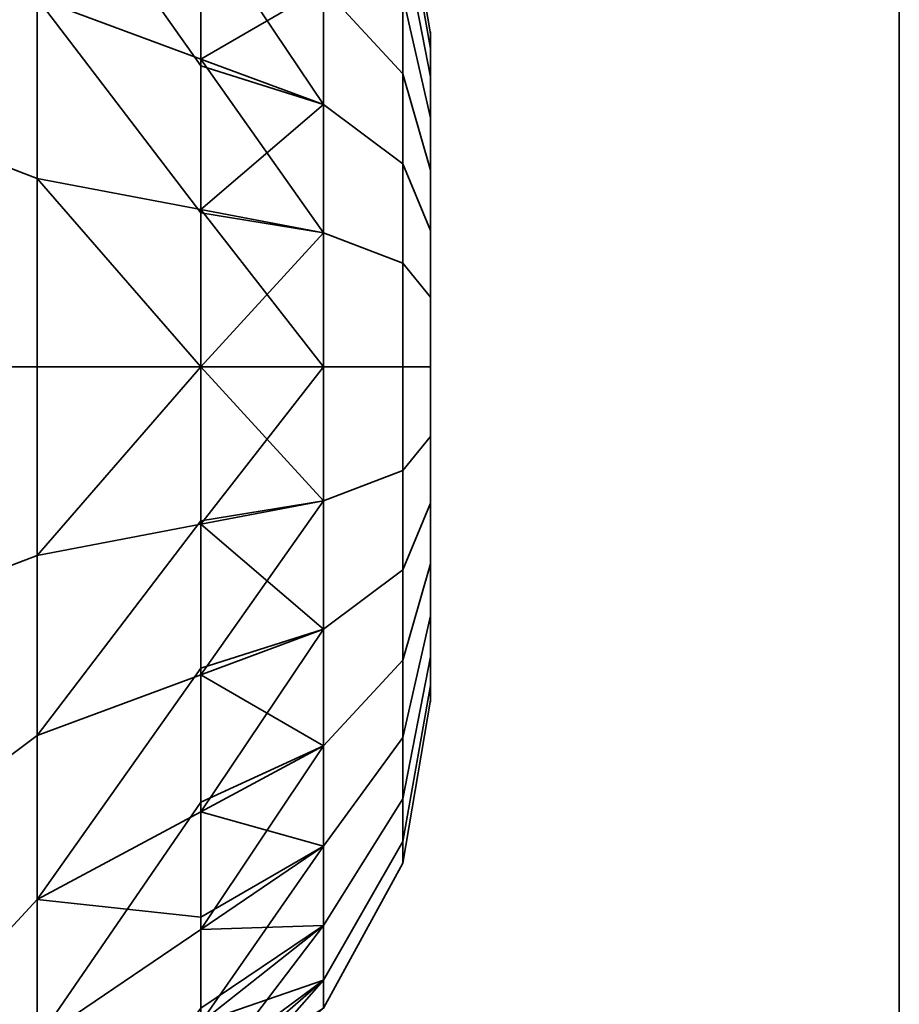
# Model space of a CAD drawing. Header units: millimetres. Extents: x -603 to 3703, y -120 to 193.
# Tile 631 of 656: x 2486.19 to 2487.5, y -19.45 to -17.98. Entities that reach past the tile are written whole.
import ezdxf

# ---------------------------------------------------------------- set-up
doc = ezdxf.new("R2010")
doc.units = ezdxf.units.MM
doc.layers.add('151', color=7, linetype='Continuous', true_color=0xffffff)

# ---------------------------------------------------------------- blocks, each defined once
blk = doc.blocks.new('UG_SURFACE_003')
at = {"layer": '151', "color": 252, "linetype": 'Continuous', "lineweight": 35}
for points in [[(3702.5001, -35, 2213.0001), (3702.5001, 174.4, 2213.0001), (2297.4999, 174.4, 2213.0001), (2297.4999, -35, 2213.0001)], [(2447.5, -35, 2063), (2447.5, 174.4, 2063), (3552.5, 174.4, 2063), (3552.5, -35, 2063)]]:
    blk.add_3dface(points, dxfattribs=at)
blk = doc.blocks.new('UG_SURFACE_164')
at = {"layer": '151', "color": 252, "linetype": 'Continuous', "lineweight": 35}
for points in [[(2486.0001, 14.42, 2022.5), (2486.0001, -46.92, 2022.5), (2487.5, -46.92, 2020.9999), (2487.5, 14.42, 2020.9999)], [(2487.5, 14.42, -7), (2487.5, -46.92, -7), (2486.0001, -46.92, -7), (2486.0001, 14.42, -7)], [(2487.5, -46.92, 2020.9999), (2487.5, -46.92, -7), (2487.5, 14.42, -7), (2487.5, 14.42, 2020.9999)]]:
    blk.add_3dface(points, dxfattribs=at)
blk = doc.blocks.new('UG_SURFACE_165')
at = {"layer": '151', "color": 252, "linetype": 'Continuous', "lineweight": 35}
for points in [[(2486.0001, 14.42, 2022.5), (2486.0001, -46.92, 2022.5), (2487.5, -46.92, 2020.9999), (2487.5, 14.42, 2020.9999)], [(2487.5, 14.42, -7), (2487.5, -46.92, -7), (2486.0001, -46.92, -7), (2486.0001, 14.42, -7)], [(2487.5, -46.92, 2020.9999), (2487.5, -46.92, -7), (2487.5, 14.42, -7), (2487.5, 14.42, 2020.9999)]]:
    blk.add_3dface(points, dxfattribs=at)
blk = doc.blocks.new('UG_SURFACE_166')
at = {"layer": '151', "color": 252, "linetype": 'Continuous', "lineweight": 35}
for points in [[(2486.0001, -46.92, 2022.5), (3513.9999, -46.92, 2022.5), (3513.9999, 14.42, 2022.5), (2486.0001, 14.42, 2022.5)], [(2486.0001, -46.92, 2022.5), (2486.0001, 14.42, 2022.5), (2487.5, 14.42, 2020.9999), (2487.5, -46.92, 2020.9999)], [(2487.5, -46.92, 2020.9999), (2487.5, 14.42, 2020.9999), (3512.5, 14.42, 2020.9999), (3512.5, -46.92, 2020.9999)]]:
    blk.add_3dface(points, dxfattribs=at)
blk = doc.blocks.new('UG_SURFACE_168')
at = {"layer": '151', "color": 252, "linetype": 'Continuous', "lineweight": 35}
for points in [[(2486.4571, -17.8504, 1005.1059), (2486.4571, -18.0404, 1004.9678), (2486.213, -17.9497, 1004.7641), (2486.213, -17.4946, 1005.0948)], [(2486.4571, -17.6603, 1173.244), (2486.4571, -18.0404, 1172.9678), (2486.213, -17.9497, 1172.7641), (2486.213, -17.4946, 1173.0947)], [(2486.213, -18.2187, 1007.3234), (2486.213, -17.7048, 1007.0945), (2486.0547, -17.534, 1007.3296), (2486.0547, -18.1583, 1007.6076)], [(2486.213, -18.2187, 1175.3234), (2486.213, -17.7048, 1175.0945), (2486.0547, -17.534, 1175.3296), (2486.0547, -18.1583, 1175.6076)], [(2486.6405, -17.7847, 1173.3559), (2486.6405, -18.1085, 1173.1206), (2486.4571, -18.0404, 1172.9678), (2486.4571, -17.6603, 1173.244)], [(2486.6405, -17.9342, 1005.2212), (2486.6405, -17.6664, 1005.5187), (2486.7589, -17.8551, 1005.6276), (2486.7589, -18.0623, 1005.3976)], [(2486.7589, -18.0623, 1174.6025), (2486.7589, -17.8551, 1174.3723), (2486.6405, -17.6664, 1174.4813), (2486.6405, -17.9342, 1174.7787)], [(2486.213, -17.7048, 1007.0945), (2486.213, -18.2187, 1007.3234), (2486.4571, -18.2651, 1007.1052), (2486.4571, -18.0505, 1007.0096)], [(2486.4571, -18.0505, 1007.0096), (2486.4571, -17.8359, 1006.9141), (2486.213, -17.7048, 1007.0945)], [(2486.4571, -18.2651, 1175.1052), (2486.4571, -17.8359, 1174.9141), (2486.213, -17.7048, 1175.0945), (2486.213, -18.2187, 1175.3234)], [(2486.7589, -17.8551, 1005.6276), (2486.7589, -17.7594, 1005.9222), (2486.8, -18.0027, 1005.9477), (2486.8, -18.067, 1005.7499)], [(2486.7589, -17.7594, 1005.9222), (2486.7589, -17.7918, 1006.2301), (2486.8, -18.0245, 1006.1545), (2486.8, -18.0027, 1005.9477)], [(2486.8, -18.067, 1174.25), (2486.8, -18.0027, 1174.0522), (2486.7589, -17.7594, 1174.0779), (2486.7589, -17.8551, 1174.3723)], [(2486.8, -18.0027, 1174.0522), (2486.8, -18.0245, 1173.8455), (2486.7589, -17.7918, 1173.7698), (2486.7589, -17.7594, 1174.0779)], [(2486.6405, -18.1085, 1006.8793), (2486.6405, -17.7847, 1006.6441), (2486.4571, -17.8359, 1006.9141)], [(2486.6405, -17.7847, 1006.6441), (2486.6405, -18.1085, 1006.8793), (2486.7589, -18.1971, 1006.6803), (2486.7589, -17.9466, 1006.4983)], [(2486.7589, -17.9466, 1173.5017), (2486.7589, -18.1971, 1173.3197), (2486.6405, -18.1085, 1173.1206), (2486.6405, -17.7847, 1173.3559)], [(2486.7589, -17.7918, 1006.2301), (2486.7589, -17.9466, 1006.4983), (2486.8, -18.1284, 1006.3345), (2486.8, -18.0245, 1006.1545)], [(2486.8, -18.0245, 1173.8455), (2486.8, -18.1284, 1173.6654), (2486.7589, -17.9466, 1173.5017), (2486.7589, -17.7918, 1173.7698)], [(2486.213, -17.9497, 1004.7641), (2486.213, -18.5, 1004.6471), (2486.0547, -18.5, 1004.3565), (2486.0547, -17.8315, 1004.4986)], [(2486.213, -17.9497, 1172.7641), (2486.213, -18.5, 1172.6471), (2486.0547, -18.5, 1172.3565), (2486.0547, -17.8315, 1172.4986)], [(2486.4571, -17.8359, 1006.9141), (2486.4571, -18.0505, 1007.0096), (2486.6405, -18.1085, 1006.8793)], [(2486.6405, -18.2999, 1174.9415), (2486.6405, -17.9342, 1174.7787), (2486.4571, -17.8359, 1174.9141), (2486.4571, -18.2651, 1175.1052)], [(2486.4571, -18.0404, 1004.9678), (2486.4571, -17.8504, 1005.1059), (2486.6405, -17.9342, 1005.2212)], [(2486.7589, -18.0623, 1005.3976), (2486.7589, -17.8551, 1005.6276), (2486.8, -18.067, 1005.7499), (2486.8, -18.2061, 1005.5954)], [(2486.8, -18.2061, 1174.4045), (2486.8, -18.067, 1174.25), (2486.7589, -17.8551, 1174.3723), (2486.7589, -18.0623, 1174.6025)], [(2486.6405, -17.9342, 1005.2212), (2486.6405, -18.2999, 1005.0584), (2486.4571, -18.0404, 1004.9678)], [(2486.6405, -18.2999, 1005.0584), (2486.6405, -17.9342, 1005.2212), (2486.7589, -18.0623, 1005.3976), (2486.7589, -18.3452, 1005.2716)], [(2486.7589, -18.3452, 1174.7284), (2486.7589, -18.0623, 1174.6025), (2486.6405, -17.9342, 1174.7787), (2486.6405, -18.2999, 1174.9415)], [(2486.213, -17.9497, 1004.7641), (2486.4571, -18.0404, 1004.9678), (2486.4571, -18.2702, 1004.9189)], [(2486.4571, -18.2702, 1004.9189), (2486.4571, -18.5, 1004.8702), (2486.213, -18.5, 1004.6471), (2486.213, -17.9497, 1004.7641)], [(2486.4571, -18.0404, 1172.9678), (2486.4571, -18.5, 1172.8702), (2486.213, -18.5, 1172.6471), (2486.213, -17.9497, 1172.7641)], [(2486.7589, -17.9466, 1006.4983), (2486.7589, -18.1971, 1006.6803), (2486.8, -18.2966, 1006.4567), (2486.8, -18.1284, 1006.3345)], [(2486.8, -18.1284, 1173.6654), (2486.8, -18.2966, 1173.5432), (2486.7589, -18.1971, 1173.3197), (2486.7589, -17.9466, 1173.5017)], [(2486.8, -18.067, 1005.7499), (2486.8, -18.0027, 1005.9477), (2486.8, -18.0245, 1006.1545), (2486.8, -18.5, 1006)], [(2486.8, -18.1284, 1173.6654), (2486.8, -18.0245, 1173.8455), (2486.8, -18.0027, 1174.0522), (2486.8, -18.5, 1174)], [(2486.8, -18.0027, 1174.0522), (2486.8, -18.067, 1174.25), (2486.8, -18.2061, 1174.4045), (2486.8, -18.5, 1174)], [(2486.8, -18.0245, 1006.1545), (2486.8, -18.1284, 1006.3345), (2486.8, -18.2966, 1006.4567), (2486.8, -18.5, 1006)], [(2486.6405, -18.2999, 1005.0584), (2486.4571, -18.2702, 1004.9189), (2486.4571, -18.0404, 1004.9678)], [(2486.6405, -18.1085, 1173.1206), (2486.6405, -18.5, 1173.0374), (2486.4571, -18.5, 1172.8702), (2486.4571, -18.0404, 1172.9678)], [(2486.6405, -18.1085, 1006.8793), (2486.4571, -18.0505, 1007.0096), (2486.4571, -18.2651, 1007.1052)], [(2486.7589, -18.3452, 1005.2716), (2486.7589, -18.0623, 1005.3976), (2486.8, -18.2061, 1005.5954), (2486.8, -18.396, 1005.5109)], [(2486.8, -18.396, 1174.489), (2486.8, -18.2061, 1174.4045), (2486.7589, -18.0623, 1174.6025), (2486.7589, -18.3452, 1174.7284)], [(2486.8, -18.396, 1005.5109), (2486.8, -18.2061, 1005.5954), (2486.8, -18.067, 1005.7499), (2486.8, -18.5, 1006)], [(2486.4571, -18.2651, 1007.1052), (2486.6405, -18.5, 1006.9625), (2486.6405, -18.1085, 1006.8793)], [(2486.6405, -18.1085, 1006.8793), (2486.6405, -18.5, 1006.9625), (2486.7589, -18.5, 1006.7446), (2486.7589, -18.1971, 1006.6803)], [(2486.7589, -18.1971, 1173.3197), (2486.7589, -18.5, 1173.2553), (2486.6405, -18.5, 1173.0374), (2486.6405, -18.1085, 1173.1206)], [(2486.8, -18.5, 1174), (2486.8, -18.2966, 1173.5432), (2486.8, -18.1284, 1173.6654)], [(2486.213, -18.7813, 1007.3234), (2486.213, -18.2187, 1007.3234), (2486.0547, -18.1583, 1007.6076), (2486.0547, -18.8417, 1007.6076)], [(2486.213, -18.7813, 1175.3234), (2486.213, -18.2187, 1175.3234), (2486.0547, -18.1583, 1175.6076), (2486.0547, -18.8417, 1175.6076)], [(2486.7589, -18.1971, 1006.6803), (2486.7589, -18.5, 1006.7446), (2486.8, -18.5, 1006.5), (2486.8, -18.2966, 1006.4567)], [(2486.8, -18.2966, 1173.5432), (2486.8, -18.5, 1173.4999), (2486.7589, -18.5, 1173.2553), (2486.7589, -18.1971, 1173.3197)], [(2486.8, -18.2061, 1174.4045), (2486.8, -18.396, 1174.489), (2486.8, -18.604, 1174.489), (2486.8, -18.5, 1174)], [(2486.4571, -18.5, 1007.1299), (2486.213, -18.2187, 1007.3234), (2486.213, -18.7813, 1007.3234)], [(2486.4571, -18.5, 1007.1299), (2486.4571, -18.2651, 1007.1052), (2486.213, -18.2187, 1007.3234)], [(2486.213, -18.2187, 1175.3234), (2486.213, -18.7813, 1175.3234), (2486.4571, -18.5, 1175.1299)], [(2486.4571, -18.5, 1175.1299), (2486.4571, -18.2651, 1175.1052), (2486.213, -18.2187, 1175.3234)], [(2486.4571, -18.2651, 1007.1052), (2486.4571, -18.5, 1007.1299), (2486.6405, -18.5, 1006.9625)], [(2486.6405, -18.2999, 1174.9415), (2486.4571, -18.2651, 1175.1052), (2486.4571, -18.5, 1175.1299)], [(2486.4571, -18.5, 1004.8702), (2486.4571, -18.2702, 1004.9189), (2486.6405, -18.2999, 1005.0584)], [(2486.8, -18.2966, 1006.4567), (2486.8, -18.5, 1006.5), (2486.8, -18.7034, 1006.4567), (2486.8, -18.5, 1006)], [(2486.8, -18.7034, 1173.5432), (2486.8, -18.5, 1173.4999), (2486.8, -18.2966, 1173.5432), (2486.8, -18.5, 1174)], [(2486.4571, -18.5, 1004.8702), (2486.6405, -18.2999, 1005.0584), (2486.6405, -18.7001, 1005.0584)], [(2486.4571, -18.5, 1175.1299), (2486.6405, -18.7001, 1174.9415), (2486.6405, -18.2999, 1174.9415)], [(2486.6405, -18.7001, 1005.0584), (2486.6405, -18.2999, 1005.0584), (2486.7589, -18.3452, 1005.2716), (2486.7589, -18.6548, 1005.2716)], [(2486.7589, -18.6548, 1174.7284), (2486.7589, -18.3452, 1174.7284), (2486.6405, -18.2999, 1174.9415), (2486.6405, -18.7001, 1174.9415)], [(2486.7589, -18.6548, 1005.2716), (2486.7589, -18.3452, 1005.2716), (2486.8, -18.396, 1005.5109), (2486.8, -18.604, 1005.5109)], [(2486.8, -18.604, 1174.489), (2486.8, -18.396, 1174.489), (2486.7589, -18.3452, 1174.7284), (2486.7589, -18.6548, 1174.7284)], [(2486.8, -18.7939, 1005.5954), (2486.8, -18.604, 1005.5109), (2486.8, -18.396, 1005.5109), (2486.8, -18.5, 1006)], [(2486.213, -18.5, 1004.6471), (2486.213, -19.0503, 1004.7641), (2486.0547, -19.1685, 1004.4986), (2486.0547, -18.5, 1004.3565)], [(2486.213, -18.5, 1172.6471), (2486.213, -19.0503, 1172.7641), (2486.0547, -19.1685, 1172.4986), (2486.0547, -18.5, 1172.3565)], [(2486.213, -18.7813, 1007.3234), (2486.4571, -18.7349, 1007.1052), (2486.4571, -18.5, 1007.1299)], [(2486.213, -19.0503, 1004.7641), (2486.213, -18.5, 1004.6471), (2486.4571, -18.5, 1004.8702), (2486.4571, -18.7298, 1004.9189)], [(2486.213, -18.7813, 1175.3234), (2486.4571, -18.7349, 1175.1052), (2486.4571, -18.5, 1175.1299)], [(2486.4571, -18.5, 1172.8702), (2486.4571, -18.9596, 1172.9678), (2486.213, -19.0503, 1172.7641), (2486.213, -18.5, 1172.6471)], [(2486.6405, -18.7001, 1005.0584), (2486.4571, -18.7298, 1004.9189), (2486.4571, -18.5, 1004.8702)], [(2486.6405, -18.8915, 1006.8793), (2486.6405, -18.5, 1006.9625), (2486.4571, -18.7349, 1007.1052)], [(2486.6405, -18.5, 1006.9625), (2486.4571, -18.5, 1007.1299), (2486.4571, -18.7349, 1007.1052)], [(2486.6405, -18.5, 1173.0374), (2486.6405, -18.8915, 1173.1206), (2486.4571, -18.9596, 1172.9678), (2486.4571, -18.5, 1172.8702)], [(2486.4571, -18.5, 1175.1299), (2486.4571, -18.7349, 1175.1052), (2486.6405, -18.7001, 1174.9415)], [(2486.6405, -18.5, 1006.9625), (2486.6405, -18.8915, 1006.8793), (2486.7589, -18.8029, 1006.6803), (2486.7589, -18.5, 1006.7446)], [(2486.7589, -18.5, 1173.2553), (2486.7589, -18.8029, 1173.3197), (2486.6405, -18.8915, 1173.1206), (2486.6405, -18.5, 1173.0374)], [(2486.7589, -18.5, 1006.7446), (2486.7589, -18.8029, 1006.6803), (2486.8, -18.7034, 1006.4567), (2486.8, -18.5, 1006.5)], [(2486.8, -18.5, 1173.4999), (2486.8, -18.7034, 1173.5432), (2486.7589, -18.8029, 1173.3197), (2486.7589, -18.5, 1173.2553)], [(2486.8, -18.5, 1006), (2486.8, -18.7034, 1006.4567), (2486.8, -18.8716, 1006.3345)], [(2486.8, -18.8716, 1006.3345), (2486.8, -18.9755, 1006.1545), (2486.8, -18.9973, 1005.9477), (2486.8, -18.5, 1006)], [(2486.8, -18.9973, 1005.9477), (2486.8, -18.933, 1005.7499), (2486.8, -18.7939, 1005.5954), (2486.8, -18.5, 1006)], [(2486.8, -18.604, 1174.489), (2486.8, -18.7939, 1174.4045), (2486.8, -18.933, 1174.25), (2486.8, -18.5, 1174)], [(2486.8, -18.933, 1174.25), (2486.8, -18.9973, 1174.0522), (2486.8, -18.9755, 1173.8455), (2486.8, -18.5, 1174)], [(2486.8, -18.9755, 1173.8455), (2486.8, -18.8716, 1173.6654), (2486.8, -18.7034, 1173.5432), (2486.8, -18.5, 1174)], [(2486.7589, -18.9377, 1005.3976), (2486.7589, -18.6548, 1005.2716), (2486.8, -18.604, 1005.5109), (2486.8, -18.7939, 1005.5954)], [(2486.8, -18.7939, 1174.4045), (2486.8, -18.604, 1174.489), (2486.7589, -18.6548, 1174.7284), (2486.7589, -18.9377, 1174.6025)], [(2486.6405, -19.0658, 1005.2212), (2486.6405, -18.7001, 1005.0584), (2486.7589, -18.6548, 1005.2716), (2486.7589, -18.9377, 1005.3976)], [(2486.7589, -18.9377, 1174.6025), (2486.7589, -18.6548, 1174.7284), (2486.6405, -18.7001, 1174.9415), (2486.6405, -19.0658, 1174.7787)], [(2486.4571, -18.9596, 1004.9678), (2486.6405, -18.7001, 1005.0584), (2486.6405, -19.0658, 1005.2212)], [(2486.4571, -18.9596, 1004.9678), (2486.4571, -18.7298, 1004.9189), (2486.6405, -18.7001, 1005.0584)], [(2486.6405, -19.0658, 1174.7787), (2486.6405, -18.7001, 1174.9415), (2486.4571, -18.7349, 1175.1052), (2486.4571, -19.1641, 1174.9141)], [(2486.7589, -18.8029, 1006.6803), (2486.7589, -19.0534, 1006.4983), (2486.8, -18.8716, 1006.3345), (2486.8, -18.7034, 1006.4567)], [(2486.8, -18.7034, 1173.5432), (2486.8, -18.8716, 1173.6654), (2486.7589, -19.0534, 1173.5017), (2486.7589, -18.8029, 1173.3197)], [(2486.4571, -18.7298, 1004.9189), (2486.4571, -18.9596, 1004.9678), (2486.213, -19.0503, 1004.7641)], [(2486.4571, -18.9495, 1007.0096), (2486.4571, -18.7349, 1007.1052), (2486.213, -18.7813, 1007.3234), (2486.213, -19.2952, 1007.0945)], [(2486.4571, -19.1641, 1174.9141), (2486.4571, -18.7349, 1175.1052), (2486.213, -18.7813, 1175.3234), (2486.213, -19.2952, 1175.0945)], [(2486.4571, -18.7349, 1007.1052), (2486.4571, -18.9495, 1007.0096), (2486.6405, -18.8915, 1006.8793)], [(2486.213, -19.2952, 1007.0945), (2486.213, -18.7813, 1007.3234), (2486.0547, -18.8417, 1007.6076), (2486.0547, -19.466, 1007.3296)], [(2486.213, -19.2952, 1175.0945), (2486.213, -18.7813, 1175.3234), (2486.0547, -18.8417, 1175.6076), (2486.0547, -19.466, 1175.3296)], [(2486.7589, -19.1449, 1005.6276), (2486.7589, -18.9377, 1005.3976), (2486.8, -18.7939, 1005.5954), (2486.8, -18.933, 1005.7499)], [(2486.8, -18.933, 1174.25), (2486.8, -18.7939, 1174.4045), (2486.7589, -18.9377, 1174.6025), (2486.7589, -19.1449, 1174.3723)], [(2486.6405, -18.8915, 1006.8793), (2486.6405, -19.2153, 1006.6441), (2486.7589, -19.0534, 1006.4983), (2486.7589, -18.8029, 1006.6803)], [(2486.7589, -18.8029, 1173.3197), (2486.7589, -19.0534, 1173.5017), (2486.6405, -19.2153, 1173.3559), (2486.6405, -18.8915, 1173.1206)], [(2486.7589, -19.0534, 1006.4983), (2486.7589, -19.2082, 1006.2301), (2486.8, -18.9755, 1006.1545), (2486.8, -18.8716, 1006.3345)], [(2486.8, -18.8716, 1173.6654), (2486.8, -18.9755, 1173.8455), (2486.7589, -19.2082, 1173.7698), (2486.7589, -19.0534, 1173.5017)], [(2486.6405, -18.8915, 1006.8793), (2486.4571, -18.9495, 1007.0096), (2486.4571, -19.1641, 1006.9141)], [(2486.4571, -19.1641, 1006.9141), (2486.6405, -19.2153, 1006.6441), (2486.6405, -18.8915, 1006.8793)], [(2486.6405, -18.8915, 1173.1206), (2486.6405, -19.2153, 1173.3559), (2486.4571, -19.3397, 1173.244), (2486.4571, -18.9596, 1172.9678)], [(2486.6405, -19.3336, 1005.5187), (2486.6405, -19.0658, 1005.2212), (2486.7589, -18.9377, 1005.3976), (2486.7589, -19.1449, 1005.6276)], [(2486.7589, -19.1449, 1174.3723), (2486.7589, -18.9377, 1174.6025), (2486.6405, -19.0658, 1174.7787), (2486.6405, -19.3336, 1174.4813)], [(2486.7589, -19.2406, 1005.9222), (2486.7589, -19.1449, 1005.6276), (2486.8, -18.933, 1005.7499), (2486.8, -18.9973, 1005.9477)], [(2486.8, -18.9973, 1174.0522), (2486.8, -18.933, 1174.25), (2486.7589, -19.1449, 1174.3723), (2486.7589, -19.2406, 1174.0779)], [(2486.213, -19.2952, 1007.0945), (2486.4571, -19.1641, 1006.9141), (2486.4571, -18.9495, 1007.0096)], [(2486.213, -19.5054, 1005.0948), (2486.213, -19.0503, 1004.7641), (2486.4571, -18.9596, 1004.9678), (2486.4571, -19.1496, 1005.1059)], [(2486.4571, -18.9596, 1172.9678), (2486.4571, -19.3397, 1173.244), (2486.213, -19.5054, 1173.0947), (2486.213, -19.0503, 1172.7641)], [(2486.6405, -19.0658, 1005.2212), (2486.4571, -19.1496, 1005.1059), (2486.4571, -18.9596, 1004.9678)], [(2486.7589, -19.2082, 1006.2301), (2486.7589, -19.2406, 1005.9222), (2486.8, -18.9973, 1005.9477), (2486.8, -18.9755, 1006.1545)], [(2486.8, -18.9755, 1173.8455), (2486.8, -18.9973, 1174.0522), (2486.7589, -19.2406, 1174.0779), (2486.7589, -19.2082, 1173.7698)], [(2486.213, -19.0503, 1004.7641), (2486.213, -19.5054, 1005.0948), (2486.0547, -19.7213, 1004.9003), (2486.0547, -19.1685, 1004.4986)], [(2486.213, -19.0503, 1172.7641), (2486.213, -19.5054, 1173.0947), (2486.0547, -19.7213, 1172.9003), (2486.0547, -19.1685, 1172.4986)], [(2486.6405, -19.2153, 1006.6441), (2486.6405, -19.4155, 1006.2975), (2486.7589, -19.2082, 1006.2301), (2486.7589, -19.0534, 1006.4983)], [(2486.7589, -19.0534, 1173.5017), (2486.7589, -19.2082, 1173.7698), (2486.6405, -19.4155, 1173.7026), (2486.6405, -19.2153, 1173.3559)], [(2486.4571, -19.3397, 1005.244), (2486.6405, -19.0658, 1005.2212), (2486.6405, -19.3336, 1005.5187)], [(2486.4571, -19.3397, 1005.244), (2486.4571, -19.1496, 1005.1059), (2486.6405, -19.0658, 1005.2212)], [(2486.6405, -19.3336, 1174.4813), (2486.6405, -19.0658, 1174.7787), (2486.4571, -19.1641, 1174.9141), (2486.4571, -19.4785, 1174.565)], [(2486.4571, -19.1496, 1005.1059), (2486.4571, -19.3397, 1005.244), (2486.213, -19.5054, 1005.0948)], [(2486.6405, -19.4573, 1005.8994), (2486.6405, -19.3336, 1005.5187), (2486.7589, -19.1449, 1005.6276), (2486.7589, -19.2406, 1005.9222)], [(2486.7589, -19.2406, 1174.0779), (2486.7589, -19.1449, 1174.3723), (2486.6405, -19.3336, 1174.4813), (2486.6405, -19.4573, 1174.1006)], [(2486.4571, -19.3213, 1006.7395), (2486.4571, -19.1641, 1006.9141), (2486.213, -19.2952, 1007.0945)], [(2486.4571, -19.4785, 1174.565), (2486.4571, -19.1641, 1174.9141), (2486.213, -19.2952, 1175.0945), (2486.213, -19.6717, 1174.6764)], [(2486.4571, -19.1641, 1006.9141), (2486.4571, -19.3213, 1006.7395), (2486.6405, -19.2153, 1006.6441)], [(2486.6405, -19.4155, 1006.2975), (2486.6405, -19.4573, 1005.8994), (2486.7589, -19.2406, 1005.9222), (2486.7589, -19.2082, 1006.2301)], [(2486.7589, -19.2082, 1173.7698), (2486.7589, -19.2406, 1174.0779), (2486.6405, -19.4573, 1174.1006), (2486.6405, -19.4155, 1173.7026)], [(2486.6405, -19.4155, 1006.2975), (2486.6405, -19.2153, 1006.6441), (2486.4571, -19.4785, 1006.565)], [(2486.6405, -19.2153, 1006.6441), (2486.4571, -19.3213, 1006.7395), (2486.4571, -19.4785, 1006.565)], [(2486.6405, -19.2153, 1173.3559), (2486.6405, -19.4155, 1173.7026), (2486.4571, -19.5746, 1173.6509), (2486.4571, -19.3397, 1173.244)], [(2486.213, -19.6717, 1006.6764), (2486.213, -19.2952, 1007.0945), (2486.0547, -19.466, 1007.3296), (2486.0547, -19.9233, 1006.8218)], [(2486.213, -19.6717, 1174.6764), (2486.213, -19.2952, 1175.0945), (2486.0547, -19.466, 1175.3296), (2486.0547, -19.9233, 1174.8217)], [(2486.213, -19.2952, 1007.0945), (2486.213, -19.6717, 1006.6764), (2486.4571, -19.4785, 1006.565), (2486.4571, -19.3213, 1006.7395)], [(2486.213, -19.7867, 1005.582), (2486.213, -19.5054, 1005.0948), (2486.4571, -19.3397, 1005.244), (2486.4571, -19.4571, 1005.4474)], [(2486.4571, -19.3397, 1173.244), (2486.4571, -19.5746, 1173.6509), (2486.213, -19.7867, 1173.582), (2486.213, -19.5054, 1173.0947)], [(2486.6405, -19.3336, 1005.5187), (2486.4571, -19.4571, 1005.4474), (2486.4571, -19.3397, 1005.244)], [(2486.6405, -19.3336, 1005.5187), (2486.6405, -19.4573, 1005.8994), (2486.4571, -19.5746, 1005.6509)], [(2486.4571, -19.5746, 1005.6509), (2486.4571, -19.4571, 1005.4474), (2486.6405, -19.3336, 1005.5187)], [(2486.6405, -19.4573, 1174.1006), (2486.6405, -19.3336, 1174.4813), (2486.4571, -19.4785, 1174.565), (2486.4571, -19.6237, 1174.1182)], [(2486.6405, -19.4155, 1006.2975), (2486.4571, -19.5511, 1006.3416), (2486.4571, -19.6237, 1006.1181)], [(2486.4571, -19.6237, 1006.1181), (2486.6405, -19.4573, 1005.8994), (2486.6405, -19.4155, 1006.2975)], [(2486.4571, -19.4785, 1006.565), (2486.4571, -19.5511, 1006.3416), (2486.6405, -19.4155, 1006.2975)], [(2486.6405, -19.4155, 1173.7026), (2486.6405, -19.4573, 1174.1006), (2486.4571, -19.6237, 1174.1182), (2486.4571, -19.5746, 1173.6509)]]:
    blk.add_3dface(points, dxfattribs=at)
blk = doc.blocks.new('UG_SURFACE_172')
at = {"layer": '151', "color": 252, "linetype": 'Continuous', "lineweight": 35}
for points in [[(2486.4571, -17.8504, 1005.1059), (2486.4571, -18.0404, 1004.9678), (2486.213, -17.9497, 1004.7641), (2486.213, -17.4946, 1005.0948)], [(2486.4571, -17.6603, 1173.244), (2486.4571, -18.0404, 1172.9678), (2486.213, -17.9497, 1172.7641), (2486.213, -17.4946, 1173.0947)], [(2486.213, -18.2187, 1007.3234), (2486.213, -17.7048, 1007.0945), (2486.0547, -17.534, 1007.3296), (2486.0547, -18.1583, 1007.6076)], [(2486.213, -18.2187, 1175.3234), (2486.213, -17.7048, 1175.0945), (2486.0547, -17.534, 1175.3296), (2486.0547, -18.1583, 1175.6076)], [(2486.6405, -17.7847, 1173.3559), (2486.6405, -18.1085, 1173.1206), (2486.4571, -18.0404, 1172.9678), (2486.4571, -17.6603, 1173.244)], [(2486.6405, -17.9342, 1005.2212), (2486.6405, -17.6664, 1005.5187), (2486.7589, -17.8551, 1005.6276), (2486.7589, -18.0623, 1005.3976)], [(2486.7589, -18.0623, 1174.6025), (2486.7589, -17.8551, 1174.3723), (2486.6405, -17.6664, 1174.4813), (2486.6405, -17.9342, 1174.7787)], [(2486.213, -17.7048, 1007.0945), (2486.213, -18.2187, 1007.3234), (2486.4571, -18.2651, 1007.1052), (2486.4571, -18.0505, 1007.0096)], [(2486.4571, -18.0505, 1007.0096), (2486.4571, -17.8359, 1006.9141), (2486.213, -17.7048, 1007.0945)], [(2486.4571, -18.2651, 1175.1052), (2486.4571, -17.8359, 1174.9141), (2486.213, -17.7048, 1175.0945), (2486.213, -18.2187, 1175.3234)], [(2486.7589, -17.8551, 1005.6276), (2486.7589, -17.7594, 1005.9222), (2486.8, -18.0027, 1005.9477), (2486.8, -18.067, 1005.7499)], [(2486.7589, -17.7594, 1005.9222), (2486.7589, -17.7918, 1006.2301), (2486.8, -18.0245, 1006.1545), (2486.8, -18.0027, 1005.9477)], [(2486.8, -18.067, 1174.25), (2486.8, -18.0027, 1174.0522), (2486.7589, -17.7594, 1174.0779), (2486.7589, -17.8551, 1174.3723)], [(2486.8, -18.0027, 1174.0522), (2486.8, -18.0245, 1173.8455), (2486.7589, -17.7918, 1173.7698), (2486.7589, -17.7594, 1174.0779)], [(2486.6405, -18.1085, 1006.8793), (2486.6405, -17.7847, 1006.6441), (2486.4571, -17.8359, 1006.9141)], [(2486.6405, -17.7847, 1006.6441), (2486.6405, -18.1085, 1006.8793), (2486.7589, -18.1971, 1006.6803), (2486.7589, -17.9466, 1006.4983)], [(2486.7589, -17.9466, 1173.5017), (2486.7589, -18.1971, 1173.3197), (2486.6405, -18.1085, 1173.1206), (2486.6405, -17.7847, 1173.3559)], [(2486.7589, -17.7918, 1006.2301), (2486.7589, -17.9466, 1006.4983), (2486.8, -18.1284, 1006.3345), (2486.8, -18.0245, 1006.1545)], [(2486.8, -18.0245, 1173.8455), (2486.8, -18.1284, 1173.6654), (2486.7589, -17.9466, 1173.5017), (2486.7589, -17.7918, 1173.7698)], [(2486.213, -17.9497, 1004.7641), (2486.213, -18.5, 1004.6471), (2486.0547, -18.5, 1004.3565), (2486.0547, -17.8315, 1004.4986)], [(2486.213, -17.9497, 1172.7641), (2486.213, -18.5, 1172.6471), (2486.0547, -18.5, 1172.3565), (2486.0547, -17.8315, 1172.4986)], [(2486.4571, -17.8359, 1006.9141), (2486.4571, -18.0505, 1007.0096), (2486.6405, -18.1085, 1006.8793)], [(2486.6405, -18.2999, 1174.9415), (2486.6405, -17.9342, 1174.7787), (2486.4571, -17.8359, 1174.9141), (2486.4571, -18.2651, 1175.1052)], [(2486.4571, -18.0404, 1004.9678), (2486.4571, -17.8504, 1005.1059), (2486.6405, -17.9342, 1005.2212)], [(2486.7589, -18.0623, 1005.3976), (2486.7589, -17.8551, 1005.6276), (2486.8, -18.067, 1005.7499), (2486.8, -18.2061, 1005.5954)], [(2486.8, -18.2061, 1174.4045), (2486.8, -18.067, 1174.25), (2486.7589, -17.8551, 1174.3723), (2486.7589, -18.0623, 1174.6025)], [(2486.6405, -17.9342, 1005.2212), (2486.6405, -18.2999, 1005.0584), (2486.4571, -18.0404, 1004.9678)], [(2486.6405, -18.2999, 1005.0584), (2486.6405, -17.9342, 1005.2212), (2486.7589, -18.0623, 1005.3976), (2486.7589, -18.3452, 1005.2716)], [(2486.7589, -18.3452, 1174.7284), (2486.7589, -18.0623, 1174.6025), (2486.6405, -17.9342, 1174.7787), (2486.6405, -18.2999, 1174.9415)], [(2486.213, -17.9497, 1004.7641), (2486.4571, -18.0404, 1004.9678), (2486.4571, -18.2702, 1004.9189)], [(2486.4571, -18.2702, 1004.9189), (2486.4571, -18.5, 1004.8702), (2486.213, -18.5, 1004.6471), (2486.213, -17.9497, 1004.7641)], [(2486.4571, -18.0404, 1172.9678), (2486.4571, -18.5, 1172.8702), (2486.213, -18.5, 1172.6471), (2486.213, -17.9497, 1172.7641)], [(2486.7589, -17.9466, 1006.4983), (2486.7589, -18.1971, 1006.6803), (2486.8, -18.2966, 1006.4567), (2486.8, -18.1284, 1006.3345)], [(2486.8, -18.1284, 1173.6654), (2486.8, -18.2966, 1173.5432), (2486.7589, -18.1971, 1173.3197), (2486.7589, -17.9466, 1173.5017)], [(2486.8, -18.067, 1005.7499), (2486.8, -18.0027, 1005.9477), (2486.8, -18.0245, 1006.1545), (2486.8, -18.5, 1006)], [(2486.8, -18.1284, 1173.6654), (2486.8, -18.0245, 1173.8455), (2486.8, -18.0027, 1174.0522), (2486.8, -18.5, 1174)], [(2486.8, -18.0027, 1174.0522), (2486.8, -18.067, 1174.25), (2486.8, -18.2061, 1174.4045), (2486.8, -18.5, 1174)], [(2486.8, -18.0245, 1006.1545), (2486.8, -18.1284, 1006.3345), (2486.8, -18.2966, 1006.4567), (2486.8, -18.5, 1006)], [(2486.6405, -18.2999, 1005.0584), (2486.4571, -18.2702, 1004.9189), (2486.4571, -18.0404, 1004.9678)], [(2486.6405, -18.1085, 1173.1206), (2486.6405, -18.5, 1173.0374), (2486.4571, -18.5, 1172.8702), (2486.4571, -18.0404, 1172.9678)], [(2486.6405, -18.1085, 1006.8793), (2486.4571, -18.0505, 1007.0096), (2486.4571, -18.2651, 1007.1052)], [(2486.7589, -18.3452, 1005.2716), (2486.7589, -18.0623, 1005.3976), (2486.8, -18.2061, 1005.5954), (2486.8, -18.396, 1005.5109)], [(2486.8, -18.396, 1174.489), (2486.8, -18.2061, 1174.4045), (2486.7589, -18.0623, 1174.6025), (2486.7589, -18.3452, 1174.7284)], [(2486.8, -18.396, 1005.5109), (2486.8, -18.2061, 1005.5954), (2486.8, -18.067, 1005.7499), (2486.8, -18.5, 1006)], [(2486.4571, -18.2651, 1007.1052), (2486.6405, -18.5, 1006.9625), (2486.6405, -18.1085, 1006.8793)], [(2486.6405, -18.1085, 1006.8793), (2486.6405, -18.5, 1006.9625), (2486.7589, -18.5, 1006.7446), (2486.7589, -18.1971, 1006.6803)], [(2486.7589, -18.1971, 1173.3197), (2486.7589, -18.5, 1173.2553), (2486.6405, -18.5, 1173.0374), (2486.6405, -18.1085, 1173.1206)], [(2486.8, -18.5, 1174), (2486.8, -18.2966, 1173.5432), (2486.8, -18.1284, 1173.6654)], [(2486.213, -18.7813, 1007.3234), (2486.213, -18.2187, 1007.3234), (2486.0547, -18.1583, 1007.6076), (2486.0547, -18.8417, 1007.6076)], [(2486.213, -18.7813, 1175.3234), (2486.213, -18.2187, 1175.3234), (2486.0547, -18.1583, 1175.6076), (2486.0547, -18.8417, 1175.6076)], [(2486.7589, -18.1971, 1006.6803), (2486.7589, -18.5, 1006.7446), (2486.8, -18.5, 1006.5), (2486.8, -18.2966, 1006.4567)], [(2486.8, -18.2966, 1173.5432), (2486.8, -18.5, 1173.4999), (2486.7589, -18.5, 1173.2553), (2486.7589, -18.1971, 1173.3197)], [(2486.8, -18.2061, 1174.4045), (2486.8, -18.396, 1174.489), (2486.8, -18.604, 1174.489), (2486.8, -18.5, 1174)], [(2486.4571, -18.5, 1007.1299), (2486.213, -18.2187, 1007.3234), (2486.213, -18.7813, 1007.3234)], [(2486.4571, -18.5, 1007.1299), (2486.4571, -18.2651, 1007.1052), (2486.213, -18.2187, 1007.3234)], [(2486.213, -18.2187, 1175.3234), (2486.213, -18.7813, 1175.3234), (2486.4571, -18.5, 1175.1299)], [(2486.4571, -18.5, 1175.1299), (2486.4571, -18.2651, 1175.1052), (2486.213, -18.2187, 1175.3234)], [(2486.4571, -18.2651, 1007.1052), (2486.4571, -18.5, 1007.1299), (2486.6405, -18.5, 1006.9625)], [(2486.6405, -18.2999, 1174.9415), (2486.4571, -18.2651, 1175.1052), (2486.4571, -18.5, 1175.1299)], [(2486.4571, -18.5, 1004.8702), (2486.4571, -18.2702, 1004.9189), (2486.6405, -18.2999, 1005.0584)], [(2486.8, -18.2966, 1006.4567), (2486.8, -18.5, 1006.5), (2486.8, -18.7034, 1006.4567), (2486.8, -18.5, 1006)], [(2486.8, -18.7034, 1173.5432), (2486.8, -18.5, 1173.4999), (2486.8, -18.2966, 1173.5432), (2486.8, -18.5, 1174)], [(2486.4571, -18.5, 1004.8702), (2486.6405, -18.2999, 1005.0584), (2486.6405, -18.7001, 1005.0584)], [(2486.4571, -18.5, 1175.1299), (2486.6405, -18.7001, 1174.9415), (2486.6405, -18.2999, 1174.9415)], [(2486.6405, -18.7001, 1005.0584), (2486.6405, -18.2999, 1005.0584), (2486.7589, -18.3452, 1005.2716), (2486.7589, -18.6548, 1005.2716)], [(2486.7589, -18.6548, 1174.7284), (2486.7589, -18.3452, 1174.7284), (2486.6405, -18.2999, 1174.9415), (2486.6405, -18.7001, 1174.9415)], [(2486.7589, -18.6548, 1005.2716), (2486.7589, -18.3452, 1005.2716), (2486.8, -18.396, 1005.5109), (2486.8, -18.604, 1005.5109)], [(2486.8, -18.604, 1174.489), (2486.8, -18.396, 1174.489), (2486.7589, -18.3452, 1174.7284), (2486.7589, -18.6548, 1174.7284)], [(2486.8, -18.7939, 1005.5954), (2486.8, -18.604, 1005.5109), (2486.8, -18.396, 1005.5109), (2486.8, -18.5, 1006)], [(2486.213, -18.5, 1004.6471), (2486.213, -19.0503, 1004.7641), (2486.0547, -19.1685, 1004.4986), (2486.0547, -18.5, 1004.3565)], [(2486.213, -18.5, 1172.6471), (2486.213, -19.0503, 1172.7641), (2486.0547, -19.1685, 1172.4986), (2486.0547, -18.5, 1172.3565)], [(2486.213, -18.7813, 1007.3234), (2486.4571, -18.7349, 1007.1052), (2486.4571, -18.5, 1007.1299)], [(2486.213, -19.0503, 1004.7641), (2486.213, -18.5, 1004.6471), (2486.4571, -18.5, 1004.8702), (2486.4571, -18.7298, 1004.9189)], [(2486.213, -18.7813, 1175.3234), (2486.4571, -18.7349, 1175.1052), (2486.4571, -18.5, 1175.1299)], [(2486.4571, -18.5, 1172.8702), (2486.4571, -18.9596, 1172.9678), (2486.213, -19.0503, 1172.7641), (2486.213, -18.5, 1172.6471)], [(2486.6405, -18.7001, 1005.0584), (2486.4571, -18.7298, 1004.9189), (2486.4571, -18.5, 1004.8702)], [(2486.6405, -18.8915, 1006.8793), (2486.6405, -18.5, 1006.9625), (2486.4571, -18.7349, 1007.1052)], [(2486.6405, -18.5, 1006.9625), (2486.4571, -18.5, 1007.1299), (2486.4571, -18.7349, 1007.1052)], [(2486.6405, -18.5, 1173.0374), (2486.6405, -18.8915, 1173.1206), (2486.4571, -18.9596, 1172.9678), (2486.4571, -18.5, 1172.8702)], [(2486.4571, -18.5, 1175.1299), (2486.4571, -18.7349, 1175.1052), (2486.6405, -18.7001, 1174.9415)], [(2486.6405, -18.5, 1006.9625), (2486.6405, -18.8915, 1006.8793), (2486.7589, -18.8029, 1006.6803), (2486.7589, -18.5, 1006.7446)], [(2486.7589, -18.5, 1173.2553), (2486.7589, -18.8029, 1173.3197), (2486.6405, -18.8915, 1173.1206), (2486.6405, -18.5, 1173.0374)], [(2486.7589, -18.5, 1006.7446), (2486.7589, -18.8029, 1006.6803), (2486.8, -18.7034, 1006.4567), (2486.8, -18.5, 1006.5)], [(2486.8, -18.5, 1173.4999), (2486.8, -18.7034, 1173.5432), (2486.7589, -18.8029, 1173.3197), (2486.7589, -18.5, 1173.2553)], [(2486.8, -18.5, 1006), (2486.8, -18.7034, 1006.4567), (2486.8, -18.8716, 1006.3345)], [(2486.8, -18.8716, 1006.3345), (2486.8, -18.9755, 1006.1545), (2486.8, -18.9973, 1005.9477), (2486.8, -18.5, 1006)], [(2486.8, -18.9973, 1005.9477), (2486.8, -18.933, 1005.7499), (2486.8, -18.7939, 1005.5954), (2486.8, -18.5, 1006)], [(2486.8, -18.604, 1174.489), (2486.8, -18.7939, 1174.4045), (2486.8, -18.933, 1174.25), (2486.8, -18.5, 1174)], [(2486.8, -18.933, 1174.25), (2486.8, -18.9973, 1174.0522), (2486.8, -18.9755, 1173.8455), (2486.8, -18.5, 1174)], [(2486.8, -18.9755, 1173.8455), (2486.8, -18.8716, 1173.6654), (2486.8, -18.7034, 1173.5432), (2486.8, -18.5, 1174)], [(2486.7589, -18.9377, 1005.3976), (2486.7589, -18.6548, 1005.2716), (2486.8, -18.604, 1005.5109), (2486.8, -18.7939, 1005.5954)], [(2486.8, -18.7939, 1174.4045), (2486.8, -18.604, 1174.489), (2486.7589, -18.6548, 1174.7284), (2486.7589, -18.9377, 1174.6025)], [(2486.6405, -19.0658, 1005.2212), (2486.6405, -18.7001, 1005.0584), (2486.7589, -18.6548, 1005.2716), (2486.7589, -18.9377, 1005.3976)], [(2486.7589, -18.9377, 1174.6025), (2486.7589, -18.6548, 1174.7284), (2486.6405, -18.7001, 1174.9415), (2486.6405, -19.0658, 1174.7787)], [(2486.4571, -18.9596, 1004.9678), (2486.6405, -18.7001, 1005.0584), (2486.6405, -19.0658, 1005.2212)], [(2486.4571, -18.9596, 1004.9678), (2486.4571, -18.7298, 1004.9189), (2486.6405, -18.7001, 1005.0584)], [(2486.6405, -19.0658, 1174.7787), (2486.6405, -18.7001, 1174.9415), (2486.4571, -18.7349, 1175.1052), (2486.4571, -19.1641, 1174.9141)], [(2486.7589, -18.8029, 1006.6803), (2486.7589, -19.0534, 1006.4983), (2486.8, -18.8716, 1006.3345), (2486.8, -18.7034, 1006.4567)], [(2486.8, -18.7034, 1173.5432), (2486.8, -18.8716, 1173.6654), (2486.7589, -19.0534, 1173.5017), (2486.7589, -18.8029, 1173.3197)], [(2486.4571, -18.7298, 1004.9189), (2486.4571, -18.9596, 1004.9678), (2486.213, -19.0503, 1004.7641)], [(2486.4571, -18.9495, 1007.0096), (2486.4571, -18.7349, 1007.1052), (2486.213, -18.7813, 1007.3234), (2486.213, -19.2952, 1007.0945)], [(2486.4571, -19.1641, 1174.9141), (2486.4571, -18.7349, 1175.1052), (2486.213, -18.7813, 1175.3234), (2486.213, -19.2952, 1175.0945)], [(2486.4571, -18.7349, 1007.1052), (2486.4571, -18.9495, 1007.0096), (2486.6405, -18.8915, 1006.8793)], [(2486.213, -19.2952, 1007.0945), (2486.213, -18.7813, 1007.3234), (2486.0547, -18.8417, 1007.6076), (2486.0547, -19.466, 1007.3296)], [(2486.213, -19.2952, 1175.0945), (2486.213, -18.7813, 1175.3234), (2486.0547, -18.8417, 1175.6076), (2486.0547, -19.466, 1175.3296)], [(2486.7589, -19.1449, 1005.6276), (2486.7589, -18.9377, 1005.3976), (2486.8, -18.7939, 1005.5954), (2486.8, -18.933, 1005.7499)], [(2486.8, -18.933, 1174.25), (2486.8, -18.7939, 1174.4045), (2486.7589, -18.9377, 1174.6025), (2486.7589, -19.1449, 1174.3723)], [(2486.6405, -18.8915, 1006.8793), (2486.6405, -19.2153, 1006.6441), (2486.7589, -19.0534, 1006.4983), (2486.7589, -18.8029, 1006.6803)], [(2486.7589, -18.8029, 1173.3197), (2486.7589, -19.0534, 1173.5017), (2486.6405, -19.2153, 1173.3559), (2486.6405, -18.8915, 1173.1206)], [(2486.7589, -19.0534, 1006.4983), (2486.7589, -19.2082, 1006.2301), (2486.8, -18.9755, 1006.1545), (2486.8, -18.8716, 1006.3345)], [(2486.8, -18.8716, 1173.6654), (2486.8, -18.9755, 1173.8455), (2486.7589, -19.2082, 1173.7698), (2486.7589, -19.0534, 1173.5017)], [(2486.6405, -18.8915, 1006.8793), (2486.4571, -18.9495, 1007.0096), (2486.4571, -19.1641, 1006.9141)], [(2486.4571, -19.1641, 1006.9141), (2486.6405, -19.2153, 1006.6441), (2486.6405, -18.8915, 1006.8793)], [(2486.6405, -18.8915, 1173.1206), (2486.6405, -19.2153, 1173.3559), (2486.4571, -19.3397, 1173.244), (2486.4571, -18.9596, 1172.9678)], [(2486.6405, -19.3336, 1005.5187), (2486.6405, -19.0658, 1005.2212), (2486.7589, -18.9377, 1005.3976), (2486.7589, -19.1449, 1005.6276)], [(2486.7589, -19.1449, 1174.3723), (2486.7589, -18.9377, 1174.6025), (2486.6405, -19.0658, 1174.7787), (2486.6405, -19.3336, 1174.4813)], [(2486.7589, -19.2406, 1005.9222), (2486.7589, -19.1449, 1005.6276), (2486.8, -18.933, 1005.7499), (2486.8, -18.9973, 1005.9477)], [(2486.8, -18.9973, 1174.0522), (2486.8, -18.933, 1174.25), (2486.7589, -19.1449, 1174.3723), (2486.7589, -19.2406, 1174.0779)], [(2486.213, -19.2952, 1007.0945), (2486.4571, -19.1641, 1006.9141), (2486.4571, -18.9495, 1007.0096)], [(2486.213, -19.5054, 1005.0948), (2486.213, -19.0503, 1004.7641), (2486.4571, -18.9596, 1004.9678), (2486.4571, -19.1496, 1005.1059)], [(2486.4571, -18.9596, 1172.9678), (2486.4571, -19.3397, 1173.244), (2486.213, -19.5054, 1173.0947), (2486.213, -19.0503, 1172.7641)], [(2486.6405, -19.0658, 1005.2212), (2486.4571, -19.1496, 1005.1059), (2486.4571, -18.9596, 1004.9678)], [(2486.7589, -19.2082, 1006.2301), (2486.7589, -19.2406, 1005.9222), (2486.8, -18.9973, 1005.9477), (2486.8, -18.9755, 1006.1545)], [(2486.8, -18.9755, 1173.8455), (2486.8, -18.9973, 1174.0522), (2486.7589, -19.2406, 1174.0779), (2486.7589, -19.2082, 1173.7698)], [(2486.213, -19.0503, 1004.7641), (2486.213, -19.5054, 1005.0948), (2486.0547, -19.7213, 1004.9003), (2486.0547, -19.1685, 1004.4986)], [(2486.213, -19.0503, 1172.7641), (2486.213, -19.5054, 1173.0947), (2486.0547, -19.7213, 1172.9003), (2486.0547, -19.1685, 1172.4986)], [(2486.6405, -19.2153, 1006.6441), (2486.6405, -19.4155, 1006.2975), (2486.7589, -19.2082, 1006.2301), (2486.7589, -19.0534, 1006.4983)], [(2486.7589, -19.0534, 1173.5017), (2486.7589, -19.2082, 1173.7698), (2486.6405, -19.4155, 1173.7026), (2486.6405, -19.2153, 1173.3559)], [(2486.4571, -19.3397, 1005.244), (2486.6405, -19.0658, 1005.2212), (2486.6405, -19.3336, 1005.5187)], [(2486.4571, -19.3397, 1005.244), (2486.4571, -19.1496, 1005.1059), (2486.6405, -19.0658, 1005.2212)], [(2486.6405, -19.3336, 1174.4813), (2486.6405, -19.0658, 1174.7787), (2486.4571, -19.1641, 1174.9141), (2486.4571, -19.4785, 1174.565)], [(2486.4571, -19.1496, 1005.1059), (2486.4571, -19.3397, 1005.244), (2486.213, -19.5054, 1005.0948)], [(2486.6405, -19.4573, 1005.8994), (2486.6405, -19.3336, 1005.5187), (2486.7589, -19.1449, 1005.6276), (2486.7589, -19.2406, 1005.9222)], [(2486.7589, -19.2406, 1174.0779), (2486.7589, -19.1449, 1174.3723), (2486.6405, -19.3336, 1174.4813), (2486.6405, -19.4573, 1174.1006)], [(2486.4571, -19.3213, 1006.7395), (2486.4571, -19.1641, 1006.9141), (2486.213, -19.2952, 1007.0945)], [(2486.4571, -19.4785, 1174.565), (2486.4571, -19.1641, 1174.9141), (2486.213, -19.2952, 1175.0945), (2486.213, -19.6717, 1174.6764)], [(2486.4571, -19.1641, 1006.9141), (2486.4571, -19.3213, 1006.7395), (2486.6405, -19.2153, 1006.6441)], [(2486.6405, -19.4155, 1006.2975), (2486.6405, -19.4573, 1005.8994), (2486.7589, -19.2406, 1005.9222), (2486.7589, -19.2082, 1006.2301)], [(2486.7589, -19.2082, 1173.7698), (2486.7589, -19.2406, 1174.0779), (2486.6405, -19.4573, 1174.1006), (2486.6405, -19.4155, 1173.7026)], [(2486.6405, -19.4155, 1006.2975), (2486.6405, -19.2153, 1006.6441), (2486.4571, -19.4785, 1006.565)], [(2486.6405, -19.2153, 1006.6441), (2486.4571, -19.3213, 1006.7395), (2486.4571, -19.4785, 1006.565)], [(2486.6405, -19.2153, 1173.3559), (2486.6405, -19.4155, 1173.7026), (2486.4571, -19.5746, 1173.6509), (2486.4571, -19.3397, 1173.244)], [(2486.213, -19.6717, 1006.6764), (2486.213, -19.2952, 1007.0945), (2486.0547, -19.466, 1007.3296), (2486.0547, -19.9233, 1006.8218)], [(2486.213, -19.6717, 1174.6764), (2486.213, -19.2952, 1175.0945), (2486.0547, -19.466, 1175.3296), (2486.0547, -19.9233, 1174.8217)], [(2486.213, -19.2952, 1007.0945), (2486.213, -19.6717, 1006.6764), (2486.4571, -19.4785, 1006.565), (2486.4571, -19.3213, 1006.7395)], [(2486.213, -19.7867, 1005.582), (2486.213, -19.5054, 1005.0948), (2486.4571, -19.3397, 1005.244), (2486.4571, -19.4571, 1005.4474)], [(2486.4571, -19.3397, 1173.244), (2486.4571, -19.5746, 1173.6509), (2486.213, -19.7867, 1173.582), (2486.213, -19.5054, 1173.0947)], [(2486.6405, -19.3336, 1005.5187), (2486.4571, -19.4571, 1005.4474), (2486.4571, -19.3397, 1005.244)], [(2486.6405, -19.3336, 1005.5187), (2486.6405, -19.4573, 1005.8994), (2486.4571, -19.5746, 1005.6509)], [(2486.4571, -19.5746, 1005.6509), (2486.4571, -19.4571, 1005.4474), (2486.6405, -19.3336, 1005.5187)], [(2486.6405, -19.4573, 1174.1006), (2486.6405, -19.3336, 1174.4813), (2486.4571, -19.4785, 1174.565), (2486.4571, -19.6237, 1174.1182)], [(2486.6405, -19.4155, 1006.2975), (2486.4571, -19.5511, 1006.3416), (2486.4571, -19.6237, 1006.1181)], [(2486.4571, -19.6237, 1006.1181), (2486.6405, -19.4573, 1005.8994), (2486.6405, -19.4155, 1006.2975)], [(2486.4571, -19.4785, 1006.565), (2486.4571, -19.5511, 1006.3416), (2486.6405, -19.4155, 1006.2975)], [(2486.6405, -19.4155, 1173.7026), (2486.6405, -19.4573, 1174.1006), (2486.4571, -19.6237, 1174.1182), (2486.4571, -19.5746, 1173.6509)]]:
    blk.add_3dface(points, dxfattribs=at)

msp = doc.modelspace()

# ---------------------------------------------------------------- linework, layer by layer
at = {"layer": '151', "color": 252, "linetype": 'Continuous', "lineweight": -3, "true_color": 0x939598, "extrusion": (1, 0, 0)}
for centre, radius in [((-18.5, 1006, 2486.4571), 1.1299), ((-18.5, 1174, 2486.4571), 1.1299), ((-18.5, 1006, 2486.4571), 1.1299), ((-18.5, 1174, 2486.4571), 1.1299), ((-18.5, 1174, 2486.8), 0.5), ((-18.5, 1006, 2486.8), 0.5), ((-18.5, 1006, 2486.8), 0.5), ((-18.5, 1174, 2486.8), 0.5)]:
    msp.add_circle(centre, radius, dxfattribs=at)

# ---------------------------------------------------------------- block references
at = {"layer": '151', "color": 252, "linetype": 'Continuous', "lineweight": -3, "true_color": 0x939598}
for name in ['UG_SURFACE_003', 'UG_SURFACE_164', 'UG_SURFACE_165', 'UG_SURFACE_166', 'UG_SURFACE_168', 'UG_SURFACE_172']:
    msp.add_blockref(name, (0, 0), dxfattribs=at)

doc.saveas('drawing.dxf')
